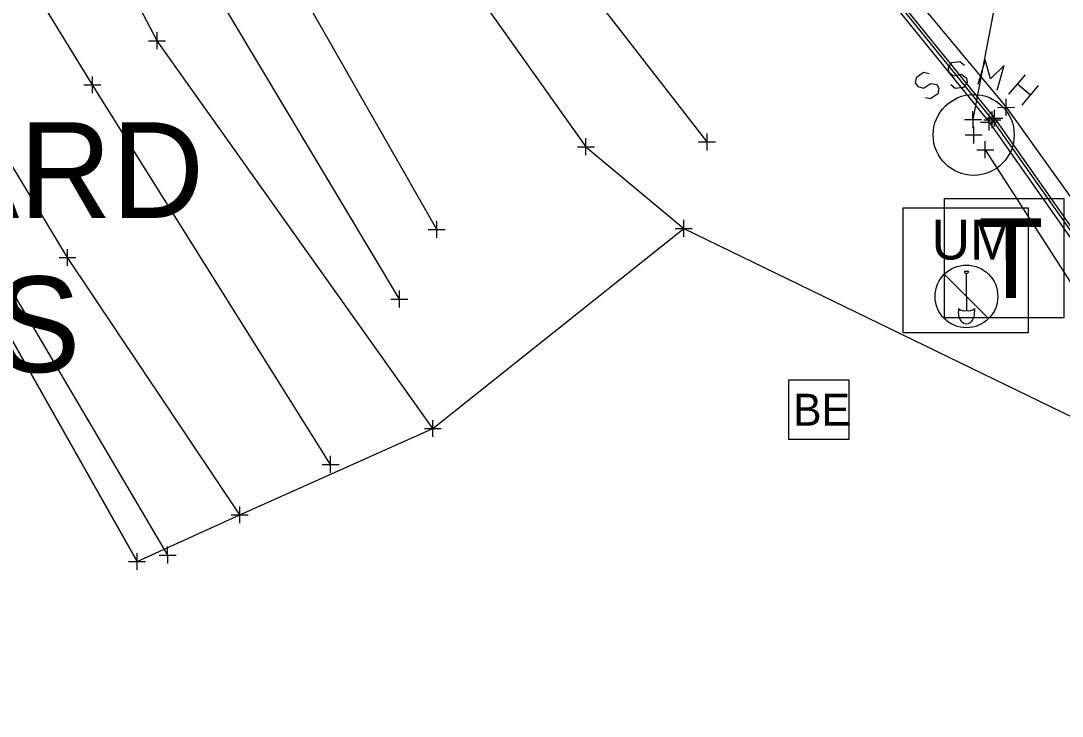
# Model space of a CAD drawing. Extents: x -1 to 1157254, y -1 to 2021979.
# Drawn here: x 1149280.3 to 1149358.6, y 2018623.9 to 2018676.2 of the extents above; entities that cross this region are included whole.
import ezdxf

# ---------------------------------------------------------------- set-up
doc = ezdxf.new("R2010")
doc.units = 0
for name, color, linetype in [('S_BUILDING_ANNOT', 7, 'Continuous'), ('S_CAL_CORNER', 7, 'Continuous'), ('S_CATCH_BASIN_ANNOT', 7, 'Continuous'), ('S_CONTOUR_MINOR', 7, 'Continuous'), ('S_CROSS_DRAIN_ANNOT', 7, 'Continuous'), ('S_CTL_TABLE', 7, 'Continuous'), ('S_DRIVEWAY_ANNOT', 7, 'Continuous'), ('S_EDGE_BITUMINOUS_ANNOT', 7, 'Continuous'), ('S_EDGE_CONCRETE', 7, 'Continuous'), ('S_EDGE_PAVEMENT', 7, 'Continuous'), ('S_ENV_CONSTRAINT', 7, 'Continuous'), ('S_EXISTING_ALIGNMENT', 7, 'Continuous'), ('S_GAS_PUMP_ISLAND_ANNOT', 7, 'Continuous'), ('S_GATE', 7, 'Continuous')]:
    doc.layers.add(name, color=color, linetype=linetype)

msp = doc.modelspace()

# ---------------------------------------------------------------- linework, layer by layer
at = {"layer": 'S_BUILDING_ANNOT'}
for p, q in [((1149285.7, 2018670.762), (1149285.697, 2018672.035)), ((1149285.062, 2018671.397), (1149286.335, 2018671.4)), ((1149285.699, 2018671.399), (1149285.699, 2018671.399)), ((1149354.42, 2018669.069), (1149354.417, 2018670.342)), ((1149351.93, 2018668.149), (1149351.927, 2018669.422)), ((1149351.93, 2018668.149), (1149351.927, 2018669.422)), ((1149353.143, 2018667.95), (1149353.14, 2018669.223)), ((1149353.382, 2018668.13), (1149353.379, 2018669.403)), ((1149353.782, 2018669.704), (1149355.055, 2018669.707)), ((1149354.418, 2018669.706), (1149354.418, 2018669.706)), ((1149351.292, 2018668.784), (1149352.564, 2018668.787)), ((1149351.292, 2018668.784), (1149352.564, 2018668.787)), ((1149351.928, 2018668.786), (1149351.928, 2018668.786)), ((1149351.928, 2018668.786), (1149351.928, 2018668.786)), ((1149352.505, 2018668.585), (1149353.777, 2018668.588)), ((1149352.744, 2018668.765), (1149354.016, 2018668.768)), ((1149353.141, 2018668.587), (1149353.141, 2018668.587)), ((1149353.38, 2018668.767), (1149353.38, 2018668.767)), ((1149331.93, 2018666.466), (1149331.927, 2018667.739)), ((1149351.345, 2018667.625), (1149352.617, 2018667.628)), ((1149351.983, 2018666.99), (1149351.98, 2018668.263)), ((1149351.981, 2018667.626), (1149351.981, 2018667.626)), ((1149322.819, 2018666.103), (1149322.817, 2018667.376)), ((1149331.292, 2018667.101), (1149332.565, 2018667.104)), ((1149331.928, 2018667.102), (1149331.928, 2018667.102)), ((1149352.85, 2018665.877), (1149352.847, 2018667.15)), ((1149352.85, 2018665.877), (1149352.847, 2018667.15)), ((1149322.182, 2018666.738), (1149323.454, 2018666.741)), ((1149322.818, 2018666.739), (1149322.818, 2018666.739)), ((1149352.212, 2018666.512), (1149353.484, 2018666.515)), ((1149352.212, 2018666.512), (1149353.484, 2018666.515)), ((1149352.848, 2018666.513), (1149352.848, 2018666.513)), ((1149352.848, 2018666.513), (1149352.848, 2018666.513)), ((1149329.538, 2018660.589), (1149330.811, 2018660.592)), ((1149330.176, 2018659.954), (1149330.173, 2018661.227)), ((1149330.174, 2018660.59), (1149330.174, 2018660.59)), ((1149283.825, 2018657.766), (1149283.822, 2018659.038)), ((1149283.187, 2018658.401), (1149284.46, 2018658.404)), ((1149283.824, 2018658.402), (1149283.824, 2018658.402)), ((1149308.791, 2018654.636), (1149308.788, 2018655.908)), ((1149308.153, 2018655.271), (1149309.426, 2018655.273)), ((1149308.79, 2018655.272), (1149308.79, 2018655.272)), ((1149303.617, 2018642.192), (1149303.614, 2018643.465)), ((1149302.979, 2018642.827), (1149304.252, 2018642.83)), ((1149303.615, 2018642.829), (1149303.615, 2018642.829)), ((1149296.776, 2018638.4), (1149296.774, 2018639.673)), ((1149296.139, 2018639.035), (1149297.411, 2018639.038)), ((1149296.775, 2018639.036), (1149296.775, 2018639.036)), ((1149291.36, 2018635.365), (1149291.358, 2018636.638)), ((1149290.723, 2018636), (1149291.995, 2018636.003)), ((1149291.359, 2018636.001), (1149291.359, 2018636.001))]:
    msp.add_line(p, q, dxfattribs=at)
at = {"layer": 'S_CAL_CORNER'}
for p, q in [((1149349.769, 2018657.14), (1149353.104, 2018653.804)), ((1149351.28, 2018657.364), (1149351.593, 2018657.364)), ((1149351.436, 2018655.472), (1149351.436, 2018657.208)), ((1149351.436, 2018655.472), (1149351.436, 2018654.417)), ((1149350.839, 2018654.57), (1149350.838, 2018654.385)), ((1149352.034, 2018654.573), (1149352.04, 2018654.348))]:
    msp.add_line(p, q, dxfattribs=at)
msp.add_lwpolyline([(1149346.672, 2018662.133), (1149356.085, 2018662.133), (1149356.085, 2018652.72), (1149346.672, 2018652.72)], close=True, dxfattribs=at)
msp.add_circle((1149351.436, 2018655.472), 2.359, dxfattribs=at)
for centre, radius, start, end in [((1149351.436, 2018657.364), 0.156, 180, 0), ((1149351.262, 2018654.966), 0.58, 223.13437, 287.47204), ((1149351.611, 2018654.97), 0.58, 252.52796, 316.86563)]:
    msp.add_arc(centre, radius, start, end, dxfattribs=at)
msp.add_ellipse((1149351.436, 2018654.228), major_axis=(0, -0.82), ratio=0.744362, start_param=4.519801, end_param=8.000179, dxfattribs=at)
at = {"layer": 'S_CATCH_BASIN_ANNOT'}
msp.add_lwpolyline([(1149349.776, 2018653.855), (1149349.776, 2018662.851), (1149358.773, 2018662.851), (1149358.773, 2018653.855)], close=True, dxfattribs=at)
at = {"layer": 'S_CONTOUR_MINOR'}
for p, q in [((1149348.198, 2018672.315), (1149347.656, 2018671.928)), ((1149348.624, 2018672.238), (1149348.198, 2018672.315)), ((1149347.656, 2018671.928), (1149347.579, 2018671.541)), ((1149347.579, 2018671.541), (1149347.772, 2018671.269)), ((1149348.198, 2018671.153), (1149348.741, 2018671.502)), ((1149348.741, 2018671.502), (1149349.205, 2018671.424)), ((1149354.628, 2018670.688), (1149355.868, 2018672.16)), ((1149347.772, 2018671.269), (1149348.198, 2018671.153)), ((1149349.283, 2018670.727), (1149348.741, 2018670.34)), ((1149349.205, 2018671.424), (1149349.36, 2018671.153)), ((1149349.36, 2018671.153), (1149349.283, 2018670.727)), ((1149355.287, 2018671.463), (1149356.255, 2018670.65)), ((1149356.836, 2018671.347), (1149355.597, 2018669.875)), ((1149348.741, 2018670.34), (1149348.353, 2018670.417))]:
    msp.add_line(p, q, dxfattribs=at)
for points in [[(1149371.539, 2018771.518), (1149351.928, 2018668.786)], [(1149351.297, 2018672.858), (1149350.949, 2018673.129), (1149350.29, 2018673.051), (1149350.058, 2018672.703), (1149350.096, 2018672.393), (1149350.445, 2018672.083), (1149351.065, 2018672.199), (1149351.452, 2018671.889), (1149351.491, 2018671.579), (1149351.22, 2018671.192), (1149350.6, 2018671.115), (1149350.251, 2018671.386)], [(1149353.737, 2018670.998), (1149354.28, 2018672.858), (1149353.234, 2018671.85), (1149352.847, 2018673.284), (1149352.304, 2018671.424)], [(1149352.848, 2018666.513), (1149379.204, 2018625.548)]]:
    msp.add_lwpolyline(points, dxfattribs=at)
msp.add_circle((1149351.981, 2018667.626), 3.047, dxfattribs=at)
at = {"layer": 'S_CROSS_DRAIN_ANNOT'}
msp.add_lwpolyline([(1149338.084, 2018644.698), (1149338.084, 2018649.196), (1149342.582, 2018649.196), (1149342.582, 2018644.698)], close=True, dxfattribs=at)
at = {"layer": 'S_CTL_TABLE'}
for p, q in [((1149289.925, 2018674.715), (1149291.197, 2018674.718)), ((1149290.562, 2018674.081), (1149290.56, 2018675.353)), ((1149290.561, 2018674.717), (1149290.561, 2018674.717)), ((1149353.542, 2018668.251), (1149353.539, 2018669.524)), ((1149352.904, 2018668.886), (1149354.177, 2018668.889)), ((1149353.54, 2018668.888), (1149353.54, 2018668.888)), ((1149311.6, 2018659.87), (1149311.597, 2018661.143)), ((1149310.962, 2018660.505), (1149312.235, 2018660.508)), ((1149311.599, 2018660.506), (1149311.599, 2018660.506)), ((1149311.306, 2018644.892), (1149311.303, 2018646.165)), ((1149310.668, 2018645.527), (1149311.941, 2018645.53)), ((1149311.305, 2018645.529), (1149311.305, 2018645.529)), ((1149288.425, 2018635.52), (1149289.697, 2018635.523)), ((1149289.062, 2018634.885), (1149289.059, 2018636.158)), ((1149289.061, 2018635.521), (1149289.061, 2018635.521))]:
    msp.add_line(p, q, dxfattribs=at)
at = {"layer": 'S_DRIVEWAY_ANNOT'}
msp.add_lwpolyline([(1149331.928, 2018667.102), (1149322.755, 2018678.949), (1149311.91, 2018686.493), (1149310.904, 2018687.636), (1149309.563, 2018686.576), (1149310.184, 2018686.015), (1149314.906, 2018677.88), (1149322.818, 2018666.739), (1149330.174, 2018660.59)], dxfattribs=at)
at = {"layer": 'S_EDGE_BITUMINOUS_ANNOT'}
for points in [[(1149311.599, 2018660.506), (1149299.093, 2018682.459), (1149284.249, 2018709.488), (1149276.295, 2018707.896), (1149270.404, 2018703.511)], [(1149311.305, 2018645.529), (1149290.561, 2018674.717), (1149277.418, 2018699.759)], [(1149338.402, 2018686.927), (1149343.173, 2018681.709), (1149353.54, 2018668.888), (1149359.798, 2018660), (1149364.526, 2018651.47), (1149370.571, 2018638.043)], [(1149289.061, 2018635.521), (1149277.514, 2018655.95), (1149264.281, 2018681.567), (1149233.982, 2018653.402), (1149210.164, 2018628.531), (1149185.902, 2018602.435), (1149199.114, 2018584.233), (1149216.646, 2018558.945)]]:
    msp.add_lwpolyline(points, dxfattribs=at)
at = {"layer": 'S_EDGE_CONCRETE'}
msp.add_lwpolyline([(1149292.417, 2018724.628), (1149302.369, 2018720.662), (1149319.467, 2018707.454), (1149324.151, 2018702.869), (1149333.556, 2018693.479), (1149338.791, 2018687.565), (1149339.297, 2018687.667), (1149343.794, 2018682.518), (1149354.418, 2018669.706), (1149359.979, 2018661.935), (1149365.902, 2018651.128), (1149371.998, 2018637.742)], dxfattribs=at)
at = {"layer": 'S_EDGE_PAVEMENT'}
for points in [[(1149338.033, 2018686.59), (1149342.794, 2018681.383), (1149353.141, 2018668.587), (1149359.375, 2018659.734), (1149364.079, 2018651.246), (1149370.115, 2018637.838)], [(1149338.254, 2018686.792), (1149343.022, 2018681.579), (1149353.38, 2018668.767), (1149359.629, 2018659.894), (1149364.347, 2018651.38), (1149370.388, 2018637.961)]]:
    msp.add_lwpolyline(points, dxfattribs=at)
at = {"layer": 'S_ENV_CONSTRAINT'}
for points in [[(1149303.615, 2018642.829), (1149285.699, 2018671.399), (1149270.977, 2018695.371), (1149265.64, 2018705.83)], [(1149296.775, 2018639.036), (1149283.824, 2018658.402), (1149271.003, 2018679.628), (1149254.984, 2018699.523)]]:
    msp.add_lwpolyline(points, dxfattribs=at)
at = {"layer": 'S_EXISTING_ALIGNMENT'}
for points in [[(1149308.79, 2018655.272), (1149279.027, 2018705.055), (1149271.587, 2018698.333)], [(1149291.359, 2018636.001), (1149279.149, 2018656.777), (1149262.482, 2018687.06), (1149233.2, 2018656.134), (1149209.26, 2018630.765), (1149183.386, 2018602.585), (1149197.322, 2018582.322), (1149214.276, 2018558.513)]]:
    msp.add_lwpolyline(points, dxfattribs=at)
at = {"layer": 'S_GAS_PUMP_ISLAND_ANNOT'}
msp.add_lwpolyline([(1149227.075, 2018646.19), (1149233.982, 2018653.402), (1149234.999, 2018654.348), (1149279.225, 2018652.923), (1149284.143, 2018644.222), (1149289.061, 2018635.521), (1149296.775, 2018639.036), (1149311.305, 2018645.529), (1149330.174, 2018660.59), (1149368.184, 2018642.127), (1149370.115, 2018637.838), (1149371.998, 2018637.742), (1149386.62, 2018642.153), (1149405.991, 2018653.209), (1149441.656, 2018669.674)], dxfattribs=at)

# ---------------------------------------------------------------- texts
at = {"layer": 'S_CAL_CORNER'}
msp.add_text('UM', height=2.9988, dxfattribs=at).set_placement((1149348.815, 2018658.25))
at = {"layer": 'S_CATCH_BASIN_ANNOT'}
msp.add_text('T', height=5.998, dxfattribs=at).set_placement((1149352.338, 2018655.354))
at = {"layer": 'S_CROSS_DRAIN_ANNOT'}
msp.add_text('BE', height=2.399, dxfattribs=at).set_placement((1149338.399, 2018645.747))
at = {"layer": 'S_GATE'}
for s, p in [('YARD', (1149267.348, 2018661.383)), ('BAD DOGS', (1149233.976, 2018649.773))]:
    msp.add_text(s, height=7.2, dxfattribs=at).set_placement(p)

doc.saveas('drawing.dxf')
